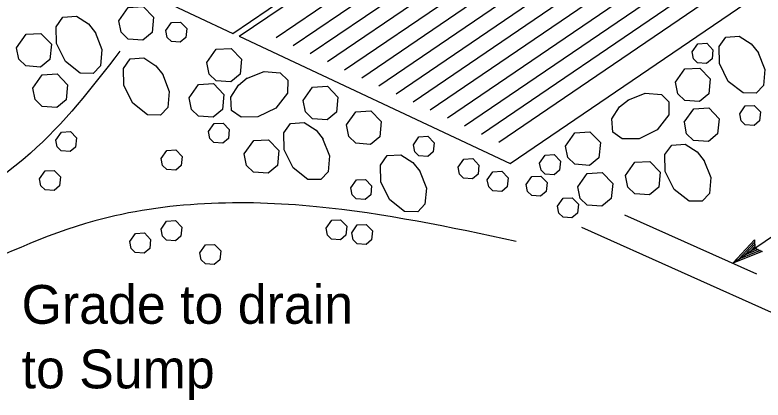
# Model space of a CAD drawing. Extents: x 6707406 to 6714471, y 1868570 to 1872341.
# Drawn here: x 6709827.6 to 6709966.5, y 1870109.9 to 1870181.5 of the extents above; entities that cross this region are included whole.
import ezdxf

# ---------------------------------------------------------------- set-up
doc = ezdxf.new("R2010")
doc.units = 0
for name, color, linetype in [('56 Stg 3 Anno', 7, 'Continuous'), ('57 Undefined', 7, 'Continuous'), ('60 Nongeo Data', 7, 'Continuous')]:
    doc.layers.add(name, color=color, linetype=linetype)

msp = doc.modelspace()

# ---------------------------------------------------------------- linework, layer by layer
at = {"layer": '56 Stg 3 Anno'}
for p, q in [((6709960.88, 1870135.33), (6710117.29, 1870242.71)), ((6709940.78, 1870144.34), (6709965.26, 1870133.36)), ((6709932.78, 1870142.01), (6709989.45, 1870116.59)), ((6709960.88, 1870135.33), (6709964.91, 1870139.64)), ((6709964.91, 1870139.64), (6709964.91, 1870139.64)), ((6709964.91, 1870139.64), (6709965, 1870138.15)), ((6709961.98, 1870136.08), (6709964.92, 1870139.23)), ((6709963.07, 1870136.83), (6709964.97, 1870138.86)), ((6709964.16, 1870137.58), (6709964.97, 1870138.44)), ((6709965, 1870138.15), (6709966.36, 1870137.53)), ((6709966.36, 1870137.53), (6709960.88, 1870135.33)), ((6709965.99, 1870137.69), (6709961.97, 1870136.08)), ((6709965.61, 1870137.85), (6709963.07, 1870136.83)), ((6709965.29, 1870138.03), (6709964.16, 1870137.58)), ((6709966.36, 1870137.53), (6709966.36, 1870137.53)), ((6709960.88, 1870135.33), (6709960.88, 1870135.33))]:
    msp.add_line(p, q, dxfattribs=at)
at = {"layer": '60 Nongeo Data'}
for p, q in [((6709868.08, 1870178.04), (6709946.01, 1870231.15)), ((6709869.25, 1870177.49), (6709947.18, 1870230.6)), ((6709876.08, 1870177.26), (6709948.76, 1870226.79)), ((6709879.26, 1870175.77), (6709951.94, 1870225.3)), ((6709882.44, 1870174.27), (6709955.12, 1870223.81)), ((6709885.62, 1870172.78), (6709958.3, 1870222.31)), ((6709888.8, 1870171.28), (6709961.48, 1870220.82)), ((6709891.99, 1870169.79), (6709964.66, 1870219.33)), ((6709895.17, 1870168.3), (6709967.84, 1870217.83)), ((6709898.35, 1870166.8), (6709971.02, 1870216.34)), ((6709901.53, 1870165.31), (6709974.21, 1870214.84)), ((6709904.71, 1870163.82), (6709977.39, 1870213.35)), ((6709907.89, 1870162.32), (6709980.57, 1870211.86)), ((6709911.07, 1870160.83), (6709983.75, 1870210.36)), ((6709914.25, 1870159.33), (6709986.93, 1870208.87)), ((6709917.44, 1870157.84), (6709990.11, 1870207.37)), ((6709919.56, 1870153.86), (6709997.49, 1870206.98)), ((6709817.77, 1870201.66), (6709868.08, 1870178.04)), ((6709869.25, 1870177.49), (6709919.56, 1870153.86))]:
    msp.add_line(p, q, dxfattribs=at)
for points in [[(6709846.89, 1870180.39), (6709848.63, 1870182.86), (6709851.41, 1870183.02), (6709853.34, 1870181.02), (6709853.06, 1870178.21), (6709851.34, 1870176.79), (6709848.6, 1870176.99), (6709847.31, 1870178.24), (6709846.89, 1870180.39)], [(6709842.46, 1870178.26), (6709843.75, 1870175.01), (6709843.49, 1870172.02), (6709842.14, 1870170.6), (6709839.72, 1870170.64), (6709836.96, 1870172.8), (6709835.29, 1870176.13), (6709835.24, 1870179.27), (6709836.5, 1870181.04), (6709839, 1870181.21), (6709841.23, 1870179.78), (6709842.54, 1870178.13)], [(6709855.63, 1870178.56), (6709856.68, 1870180.05), (6709858.34, 1870180.14), (6709859.5, 1870178.94), (6709859.33, 1870177.26), (6709858.3, 1870176.4), (6709856.66, 1870176.52), (6709855.88, 1870177.27), (6709855.63, 1870178.56)], [(6709827.91, 1870175.38), (6709829.65, 1870177.86), (6709832.42, 1870178.01), (6709834.36, 1870176.01), (6709834.08, 1870173.21), (6709832.36, 1870171.78), (6709829.62, 1870171.98), (6709828.33, 1870173.23), (6709827.91, 1870175.38)], [(6709965.54, 1870174.58), (6709966.83, 1870171.33), (6709966.57, 1870168.34), (6709965.22, 1870166.92), (6709962.8, 1870166.96), (6709960.04, 1870169.12), (6709958.38, 1870172.45), (6709958.32, 1870175.59), (6709959.58, 1870177.36), (6709962.08, 1870177.53), (6709964.32, 1870176.09), (6709965.63, 1870174.45)], [(6709953.32, 1870174.62), (6709954.36, 1870176.1), (6709956.03, 1870176.2), (6709957.19, 1870175), (6709957.02, 1870173.31), (6709955.99, 1870172.46), (6709954.35, 1870172.58), (6709953.57, 1870173.33), (6709953.32, 1870174.62)], [(6709863.22, 1870172.61), (6709864.96, 1870175.09), (6709867.74, 1870175.25), (6709869.67, 1870173.24), (6709869.39, 1870170.44), (6709867.67, 1870169.01), (6709864.93, 1870169.21), (6709863.64, 1870170.46), (6709863.22, 1870172.61)], [(6709854.97, 1870170.51), (6709856.26, 1870167.26), (6709856, 1870164.27), (6709854.65, 1870162.85), (6709852.22, 1870162.89), (6709849.47, 1870165.05), (6709847.8, 1870168.38), (6709847.74, 1870171.52), (6709849, 1870173.29), (6709851.5, 1870173.46), (6709853.74, 1870172.02), (6709855.05, 1870170.38)], [(6709950.25, 1870168.95), (6709951.99, 1870171.43), (6709954.76, 1870171.58), (6709956.69, 1870169.58), (6709956.41, 1870166.78), (6709954.7, 1870165.35), (6709951.96, 1870165.55), (6709950.67, 1870166.8), (6709950.25, 1870168.95)], [(6709830.92, 1870167.87), (6709832.66, 1870170.35), (6709835.43, 1870170.5), (6709837.36, 1870168.5), (6709837.08, 1870165.7), (6709835.37, 1870164.27), (6709832.63, 1870164.47), (6709831.34, 1870165.72), (6709830.92, 1870167.87)], [(6709870.59, 1870169.66), (6709873.84, 1870170.95), (6709876.83, 1870170.7), (6709878.26, 1870169.34), (6709878.21, 1870166.92), (6709876.05, 1870164.16), (6709872.72, 1870162.5), (6709869.58, 1870162.44), (6709867.81, 1870163.7), (6709867.65, 1870166.2), (6709869.08, 1870168.44), (6709870.72, 1870169.75)], [(6709859.95, 1870166.07), (6709861.69, 1870168.54), (6709864.46, 1870168.7), (6709866.39, 1870166.7), (6709866.11, 1870163.89), (6709864.4, 1870162.47), (6709861.66, 1870162.66), (6709860.37, 1870163.92), (6709859.95, 1870166.07)], [(6709881.11, 1870165.58), (6709882.85, 1870168.06), (6709885.63, 1870168.21), (6709887.56, 1870166.21), (6709887.28, 1870163.41), (6709885.56, 1870161.98), (6709882.82, 1870162.18), (6709881.53, 1870163.43), (6709881.11, 1870165.58)], [(6709941.37, 1870165.63), (6709944.62, 1870166.92), (6709947.61, 1870166.66), (6709949.03, 1870165.31), (6709948.98, 1870162.88), (6709946.83, 1870160.13), (6709943.5, 1870158.46), (6709940.36, 1870158.41), (6709938.59, 1870159.66), (6709938.42, 1870162.16), (6709939.86, 1870164.4), (6709941.5, 1870165.71)], [(6709962.16, 1870163.08), (6709963.2, 1870164.56), (6709964.87, 1870164.65), (6709966.03, 1870163.45), (6709965.86, 1870161.77), (6709964.83, 1870160.91), (6709963.19, 1870161.03), (6709962.41, 1870161.78), (6709962.16, 1870163.07)], [(6709889.16, 1870161.01), (6709890.9, 1870163.48), (6709893.68, 1870163.64), (6709895.61, 1870161.64), (6709895.33, 1870158.83), (6709893.61, 1870157.41), (6709890.87, 1870157.61), (6709889.58, 1870158.86), (6709889.16, 1870161.01)], [(6709951.88, 1870161.54), (6709953.62, 1870164.02), (6709956.4, 1870164.18), (6709958.33, 1870162.18), (6709958.05, 1870159.37), (6709956.34, 1870157.94), (6709953.59, 1870158.14), (6709952.31, 1870159.39), (6709951.89, 1870161.54)], [(6709863.52, 1870159.78), (6709864.56, 1870161.26), (6709866.23, 1870161.36), (6709867.38, 1870160.16), (6709867.22, 1870158.47), (6709866.19, 1870157.62), (6709864.54, 1870157.74), (6709863.77, 1870158.49), (6709863.52, 1870159.78)], [(6709884.73, 1870158.53), (6709886.02, 1870155.28), (6709885.76, 1870152.29), (6709884.41, 1870150.87), (6709881.98, 1870150.91), (6709879.23, 1870153.07), (6709877.56, 1870156.4), (6709877.51, 1870159.54), (6709878.76, 1870161.31), (6709881.27, 1870161.48), (6709883.5, 1870160.04), (6709884.81, 1870158.4)], [(6709835.17, 1870158.22), (6709836.21, 1870159.7), (6709837.88, 1870159.8), (6709839.04, 1870158.6), (6709838.87, 1870156.91), (6709837.84, 1870156.06), (6709836.2, 1870156.18), (6709835.42, 1870156.93), (6709835.17, 1870158.22)], [(6709901.57, 1870157.34), (6709902.61, 1870158.82), (6709904.28, 1870158.92), (6709905.43, 1870157.71), (6709905.27, 1870156.03), (6709904.24, 1870155.18), (6709902.59, 1870155.29), (6709901.82, 1870156.04), (6709901.57, 1870157.34)], [(6709929.84, 1870157.1), (6709931.58, 1870159.57), (6709934.36, 1870159.73), (6709936.29, 1870157.73), (6709936.01, 1870154.92), (6709934.29, 1870153.5), (6709931.55, 1870153.7), (6709930.26, 1870154.95), (6709929.84, 1870157.1)], [(6709870.18, 1870155.65), (6709871.92, 1870158.12), (6709874.69, 1870158.28), (6709876.62, 1870156.28), (6709876.34, 1870153.48), (6709874.63, 1870152.05), (6709871.89, 1870152.25), (6709870.6, 1870153.5), (6709870.18, 1870155.65)], [(6709854.77, 1870154.79), (6709855.81, 1870156.27), (6709857.48, 1870156.37), (6709858.64, 1870155.17), (6709858.47, 1870153.48), (6709857.44, 1870152.63), (6709855.8, 1870152.75), (6709855.02, 1870153.5), (6709854.77, 1870154.79)], [(6709955.5, 1870154.5), (6709956.79, 1870151.24), (6709956.54, 1870148.25), (6709955.18, 1870146.83), (6709952.76, 1870146.88), (6709950, 1870149.03), (6709948.34, 1870152.37), (6709948.28, 1870155.51), (6709949.54, 1870157.27), (6709952.04, 1870157.44), (6709954.28, 1870156.01), (6709955.59, 1870154.37)], [(6709902.69, 1870152.54), (6709903.98, 1870149.29), (6709903.72, 1870146.3), (6709902.37, 1870144.88), (6709899.95, 1870144.92), (6709897.19, 1870147.08), (6709895.53, 1870150.41), (6709895.47, 1870153.55), (6709896.73, 1870155.32), (6709899.23, 1870155.49), (6709901.47, 1870154.05), (6709902.78, 1870152.41)], [(6709909.88, 1870153.19), (6709910.92, 1870154.68), (6709912.59, 1870154.77), (6709913.75, 1870153.57), (6709913.58, 1870151.89), (6709912.55, 1870151.03), (6709910.9, 1870151.15), (6709910.13, 1870151.9), (6709909.88, 1870153.19)], [(6709925.02, 1870153.92), (6709926.06, 1870155.41), (6709927.73, 1870155.5), (6709928.88, 1870154.3), (6709928.72, 1870152.62), (6709927.69, 1870151.76), (6709926.04, 1870151.88), (6709925.27, 1870152.63), (6709925.02, 1870153.92)], [(6709940.95, 1870151.61), (6709942.69, 1870154.09), (6709945.47, 1870154.25), (6709947.4, 1870152.25), (6709947.12, 1870149.44), (6709945.4, 1870148.01), (6709942.66, 1870148.21), (6709941.37, 1870149.46), (6709940.95, 1870151.61)], [(6709832.18, 1870150.99), (6709833.22, 1870152.48), (6709834.89, 1870152.57), (6709836.04, 1870151.37), (6709835.88, 1870149.69), (6709834.85, 1870148.83), (6709833.2, 1870148.95), (6709832.43, 1870149.7), (6709832.18, 1870150.99)], [(6709915.3, 1870150.82), (6709916.35, 1870152.3), (6709918.01, 1870152.4), (6709919.17, 1870151.2), (6709919, 1870149.51), (6709917.97, 1870148.66), (6709916.33, 1870148.78), (6709915.56, 1870149.53), (6709915.3, 1870150.82)], [(6709932.13, 1870149.52), (6709933.87, 1870152), (6709936.65, 1870152.16), (6709938.58, 1870150.15), (6709938.3, 1870147.35), (6709936.58, 1870145.92), (6709933.84, 1870146.12), (6709932.55, 1870147.37), (6709932.13, 1870149.52)], [(6709889.95, 1870149.32), (6709890.99, 1870150.81), (6709892.66, 1870150.9), (6709893.81, 1870149.7), (6709893.65, 1870148.02), (6709892.62, 1870147.16), (6709890.97, 1870147.28), (6709890.2, 1870148.03), (6709889.95, 1870149.32)], [(6709922.52, 1870149.94), (6709923.57, 1870151.42), (6709925.23, 1870151.52), (6709926.39, 1870150.31), (6709926.22, 1870148.63), (6709925.2, 1870147.78), (6709923.55, 1870147.89), (6709922.78, 1870148.65), (6709922.52, 1870149.94)], [(6709928.34, 1870145.9), (6709929.38, 1870147.39), (6709931.05, 1870147.48), (6709932.21, 1870146.28), (6709932.04, 1870144.6), (6709931.01, 1870143.74), (6709929.36, 1870143.86), (6709928.59, 1870144.61), (6709928.34, 1870145.9)], [(6709854.72, 1870141.66), (6709855.76, 1870143.14), (6709857.43, 1870143.24), (6709858.59, 1870142.03), (6709858.42, 1870140.35), (6709857.39, 1870139.5), (6709855.74, 1870139.61), (6709854.97, 1870140.37), (6709854.72, 1870141.66)], [(6709885.36, 1870141.83), (6709886.41, 1870143.32), (6709888.07, 1870143.41), (6709889.23, 1870142.21), (6709889.06, 1870140.53), (6709888.03, 1870139.67), (6709886.39, 1870139.79), (6709885.62, 1870140.54), (6709885.36, 1870141.83)], [(6709890.12, 1870140.95), (6709891.16, 1870142.44), (6709892.83, 1870142.53), (6709893.99, 1870141.33), (6709893.82, 1870139.65), (6709892.79, 1870138.79), (6709891.14, 1870138.91), (6709890.37, 1870139.66), (6709890.12, 1870140.95)], [(6709848.91, 1870139.37), (6709849.95, 1870140.85), (6709851.62, 1870140.95), (6709852.77, 1870139.74), (6709852.61, 1870138.06), (6709851.58, 1870137.21), (6709849.93, 1870137.32), (6709849.16, 1870138.08), (6709848.91, 1870139.37)], [(6709861.94, 1870137.25), (6709862.98, 1870138.74), (6709864.65, 1870138.83), (6709865.81, 1870137.63), (6709865.64, 1870135.95), (6709864.61, 1870135.09), (6709862.96, 1870135.21), (6709862.19, 1870135.96), (6709861.94, 1870137.25)]]:
    msp.add_lwpolyline(points, dxfattribs=at)
for points in [[(6709847.1, 1870174.73), (6709830.46, 1870155.75), (6709805.06, 1870139.39)], [(6709920.67, 1870139.39), (6709883.59, 1870145.82), (6709842.43, 1870143.19), (6709815.28, 1870132.09)]]:
    msp.add_spline(points, degree=3, dxfattribs=at)

# ---------------------------------------------------------------- texts
at = {"layer": '57 Undefined'}
for s, height, p in [('Grade to drain', 7.2002, (6709828.83, 1870124.07)), ('to Sump', 7.2, (6709828.83, 1870112.07))]:
    msp.add_text(s, height=height, dxfattribs=at).set_placement(p)

doc.saveas('drawing.dxf')
